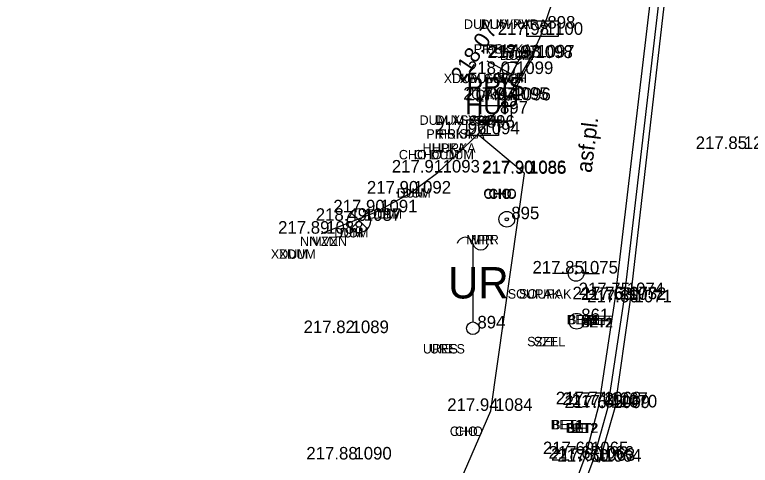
# Model space of a CAD drawing. Extents: x -471047 to -470889, y -1102859 to -1102000.
# Drawn here: x -471002.87 to -470979.42, y -1102527.47 to -1102513.11 of the extents above; entities that cross this region are included whole.
import ezdxf

# ---------------------------------------------------------------- set-up
doc = ezdxf.new("R2010")
doc.units = 0
for name, color, linetype in [('Vrstva 1', 7, 'Continuous'), ('Vrstva 10', 7, 'Continuous'), ('Vrstva 11', 7, 'Continuous'), ('Vrstva 12', 7, 'Continuous'), ('Vrstva 13', 7, 'Continuous'), ('Vrstva 17', 7, 'Continuous'), ('Vrstva 22', 7, 'Continuous'), ('Vrstva 23', 7, 'Continuous'), ('Vrstva 24', 7, 'Continuous'), ('Vrstva 31', 7, 'Continuous'), ('Vrstva 34', 7, 'Continuous'), ('Vrstva 35', 7, 'Continuous'), ('Vrstva 36', 7, 'Continuous'), ('Vrstva 38', 7, 'Continuous'), ('Vrstva 5', 7, 'Continuous'), ('Vrstva 7', 7, 'Continuous'), ('Vrstva 8', 7, 'Continuous')]:
    doc.layers.add(name, color=color, linetype=linetype)

msp = doc.modelspace()

# ---------------------------------------------------------------- linework, layer by layer
at = {"layer": 'Vrstva 1'}
for points in [[(-471040.344, -1102858.385), (-471031.676, -1102846.187), (-471026.357, -1102838.629), (-471023.212, -1102833.975), (-471019.21, -1102827.465), (-471016.861, -1102823.272), (-471013.099, -1102815.912), (-471010.824, -1102810.955), (-471007.329, -1102802.292), (-471005.34, -1102796.515), (-471002.842, -1102787.838), (-471001.3, -1102780.997), (-471000.19, -1102774.713), (-470999.247, -1102768.204), (-470998.794, -1102764.784), (-470997.199, -1102751.812), (-470994.899, -1102732.807), (-470992.551, -1102713.262), (-470990.326, -1102694.887), (-470988.122, -1102676.57), (-470985.812, -1102657.305), (-470983.537, -1102638.407), (-470981.386, -1102620.622), (-470979.843, -1102608.014), (-470976.377, -1102579.253), (-470972.945, -1102550.69), (-470970.475, -1102530.206), (-470967.905, -1102508.801), (-470965.053, -1102485.131), (-470962.734, -1102465.9), (-470960.173, -1102444.812), (-470957.795, -1102425.103), (-470954.965, -1102401.839), (-470953.834, -1102392.574), (-470952.33, -1102379.985), (-470950.744, -1102366.853), (-470948.978, -1102352.106), (-470947.037, -1102335.844), (-470944.949, -1102318.462), (-470944.013, -1102310.745), (-470942.39, -1102297.267), (-470939.519, -1102273.45), (-470937.593, -1102257.43), (-470936.064, -1102244.81), (-470934.114, -1102228.634), (-470931.621, -1102207.856), (-470929.536, -1102190.857), (-470926.572, -1102166.31), (-470924.91, -1102152.663), (-470923.413, -1102140.333), (-470921.923, -1102127.669), (-470921.155, -1102120.084), (-470920.446, -1102109.574), (-470919.912, -1102099.137), (-470919.63, -1102088.981), (-470919.523, -1102081.193), (-470919.563, -1102070.395), (-470919.714, -1102064.236), (-470920.134, -1102054.704), (-470920.462, -1102047.615), (-470920.599, -1102044.52), (-470920.743, -1102041.873), (-470921.125, -1102034.455), (-470921.774, -1102030.337), (-470922.418, -1102027.787), (-470923.734, -1102023.93), (-470924.872, -1102021.434), (-470926.752, -1102018.182), (-470927.953, -1102016.45), (-470929.616, -1102014.424), (-470932.252, -1102011.756), (-470935.111, -1102009.425), (-470938.391, -1102007.371), (-470942.651, -1102005.401)], [(-471041.328, -1102857.18), (-471032.144, -1102844.242), (-471027.583, -1102837.763), (-471024.388, -1102833.028), (-471020.451, -1102826.6), (-471018.089, -1102822.378), (-471014.542, -1102815.445), (-471012.233, -1102810.418), (-471009.247, -1102803.108), (-471006.795, -1102796.098), (-471004.315, -1102787.532), (-471002.782, -1102780.723), (-471001.674, -1102774.458), (-471000.75, -1102768.095), (-471000.28, -1102764.601), (-470998.692, -1102751.741), (-470996.378, -1102732.635), (-470994.028, -1102713.058), (-470991.808, -1102694.749), (-470989.616, -1102676.447), (-470987.284, -1102657.013), (-470985.031, -1102638.272), (-470982.87, -1102620.431), (-470981.334, -1102607.933), (-470977.881, -1102579.263), (-470974.429, -1102550.492), (-470971.964, -1102530.054), (-470969.391, -1102508.607), (-470966.54, -1102484.984), (-470964.231, -1102465.853), (-470961.679, -1102444.752), (-470959.304, -1102425.078), (-470956.455, -1102401.634), (-470955.339, -1102392.489), (-470953.812, -1102379.71), (-470952.249, -1102366.808), (-470950.479, -1102352.023), (-470948.536, -1102335.868), (-470946.426, -1102318.233), (-470945.493, -1102310.531), (-470943.864, -1102297.013), (-470940.984, -1102273.071), (-470939.078, -1102257.195), (-470937.559, -1102244.684), (-470935.592, -1102228.353), (-470933.101, -1102207.653), (-470931.011, -1102190.57), (-470928.046, -1102166.021), (-470926.409, -1102152.578), (-470924.898, -1102140.121), (-470923.427, -1102127.544), (-470922.647, -1102119.826), (-470921.919, -1102109.229), (-470921.42, -1102099.134), (-470921.127, -1102089.016), (-470921.023, -1102081.453), (-470921.061, -1102070.468), (-470921.209, -1102064.314), (-470921.666, -1102053.966), (-470922.156, -1102043.345), (-470922.299, -1102039.934), (-470922.637, -1102034.36), (-470923.091, -1102031.241), (-470923.847, -1102028.247), (-470925.083, -1102024.594), (-470926.222, -1102022.086), (-470928.04, -1102018.943), (-470929.138, -1102017.357), (-470930.929, -1102015.175), (-470933.062, -1102013.049), (-470936.379, -1102010.368), (-470939.169, -1102008.662), (-470942.899, -1102006.906), (-470945.661, -1102005.908)], [(-471043.557, -1102855.955), (-471035.129, -1102844.026), (-471029.872, -1102836.499), (-471026.577, -1102831.578), (-471022.675, -1102825.415), (-471020.123, -1102821.053), (-471016.667, -1102814.59), (-471014.208, -1102809.45), (-471011.177, -1102802.451), (-471008.55, -1102795.333), (-471006.082, -1102787.209), (-471004.464, -1102780.376), (-471003.265, -1102774.167), (-471002.327, -1102767.948), (-471001.636, -1102762.527), (-471000.297, -1102751.605), (-470997.959, -1102732.524), (-470995.602, -1102712.802), (-470993.412, -1102694.623), (-470991.21, -1102676.17), (-470988.891, -1102656.857), (-470986.625, -1102638.083), (-470984.455, -1102620.195), (-470982.936, -1102607.733), (-470979.497, -1102579.223), (-470976.023, -1102550.279), (-470973.554, -1102529.822), (-470970.991, -1102508.497), (-470968.146, -1102484.787), (-470965.835, -1102465.72), (-470963.284, -1102444.529), (-470960.91, -1102424.942), (-470958.043, -1102401.343), (-470956.946, -1102392.356), (-470955.396, -1102379.408), (-470953.851, -1102366.636), (-470952.049, -1102351.733), (-470950.124, -1102335.611), (-470948.034, -1102318.083), (-470947.094, -1102310.328), (-470945.421, -1102296.51), (-470942.58, -1102272.848), (-470940.675, -1102256.948), (-470939.176, -1102244.526), (-470937.187, -1102228.174), (-470934.708, -1102207.467), (-470932.621, -1102190.433), (-470929.634, -1102165.778), (-470928.004, -1102152.415), (-470926.45, -1102139.595), (-470925.003, -1102127.418), (-470924.249, -1102119.695), (-470923.515, -1102109.093), (-470923.018, -1102099.069), (-470922.711, -1102088.911), (-470922.643, -1102081.356), (-470922.797, -1102070.414), (-470923.018, -1102064.454), (-470923.52, -1102053.203), (-470923.823, -1102047.529), (-470924.123, -1102041.506), (-470924.462, -1102037.486), (-470924.934, -1102031.904), (-470925.664, -1102028.672), (-470926.771, -1102025.506), (-470927.959, -1102022.914), (-470929.674, -1102020.028), (-470930.76, -1102018.498), (-470932.447, -1102016.478), (-470935.215, -1102013.816), (-470937.644, -1102011.98), (-470940.381, -1102010.371), (-470943.968, -1102008.669), (-470947.145, -1102007.524), (-470950.874, -1102006.74)], [(-471044.756, -1102855.056), (-471036.376, -1102843.177), (-471031.167, -1102835.741), (-471027.859, -1102830.8), (-471023.934, -1102824.593), (-471021.43, -1102820.312), (-471018.011, -1102813.91), (-471015.536, -1102808.75), (-471012.578, -1102801.897), (-471009.95, -1102794.77), (-471007.561, -1102786.914), (-471005.936, -1102780.074), (-471004.727, -1102773.818), (-471003.828, -1102767.827), (-471003.121, -1102762.345), (-471001.787, -1102751.467), (-470999.446, -1102732.348), (-470997.073, -1102712.539), (-470994.902, -1102694.521), (-470992.696, -1102676.023), (-470990.376, -1102656.68), (-470988.131, -1102638.071), (-470985.947, -1102620.018), (-470984.417, -1102607.512), (-470980.993, -1102579.08), (-470977.514, -1102550.137), (-470975.048, -1102529.649), (-470972.488, -1102508.37), (-470969.618, -1102484.508), (-470967.34, -1102465.669), (-470964.767, -1102444.39), (-470962.402, -1102424.781), (-470959.534, -1102401.193), (-470958.432, -1102392.151), (-470956.883, -1102379.208), (-470955.335, -1102366.424), (-470953.535, -1102351.506), (-470951.606, -1102335.399), (-470949.519, -1102317.94), (-470948.575, -1102310.159), (-470946.889, -1102296.144), (-470944.056, -1102272.618), (-470942.139, -1102256.659), (-470940.657, -1102244.341), (-470938.638, -1102227.749), (-470936.19, -1102207.298), (-470934.102, -1102190.255), (-470931.124, -1102165.639), (-470929.492, -1102152.254), (-470927.915, -1102139.252), (-470926.46, -1102127.103), (-470925.74, -1102119.604), (-470925.012, -1102108.913), (-470924.523, -1102099.054), (-470924.217, -1102088.866), (-470924.148, -1102081.334), (-470924.301, -1102070.391), (-470924.518, -1102064.43), (-470924.97, -1102054.435), (-470925.588, -1102041.569), (-470925.963, -1102035.313), (-470926.405, -1102032.225), (-470927.078, -1102029.198), (-470928.123, -1102026.148), (-470929.318, -1102023.558), (-470930.84, -1102020.97), (-470931.868, -1102019.515), (-470933.443, -1102017.605), (-470936.26, -1102014.885), (-470938.429, -1102013.255), (-470941.213, -1102011.639), (-470944.847, -1102009.927), (-470947.723, -1102008.912), (-470951.444, -1102008.161), (-470954.511, -1102007.931), (-470957.895, -1102008.041)]]:
    msp.add_spline(points, degree=3, dxfattribs=at)
at = {"layer": 'Vrstva 10'}
for p, q in [((-470986.085, -1102513.749), (-470985.751, -1102512.761)), ((-470986.416, -1102514.487), (-470986.085, -1102513.749)), ((-470988.107, -1102516.924), (-470987.192, -1102515.817)), ((-470989.381, -1102518.142), (-470988.107, -1102516.924)), ((-470990.301, -1102518.815), (-470989.381, -1102518.142)), ((-470991.371, -1102519.406), (-470990.301, -1102518.815)), ((-470993.09, -1102520.089), (-470991.371, -1102519.406))]:
    msp.add_line(p, q, dxfattribs=at)
at = {"layer": 'Vrstva 11'}
for p, q in [((-470988.265, -1102520.405), (-470988.265, -1102522.905)), ((-470985.227, -1102521.355), (-470985.727, -1102521.355)), ((-470984.727, -1102521.355), (-470984.227, -1102521.355))]:
    msp.add_line(p, q, dxfattribs=at)
for centre, radius in [((-470984.977, -1102521.355), 0.25), ((-470984.977, -1102521.355), 0.025), ((-470988.265, -1102523.105), 0.2)]:
    msp.add_circle(centre, radius, dxfattribs=at)
for centre, start, end in [((-470988.515, -1102520.461), 12.6804, 167.3196), ((-470988.015, -1102520.349), 192.6804, 347.3196)]:
    msp.add_arc(centre, 0.256, start, end, dxfattribs=at)
at = {"layer": 'Vrstva 12'}
msp.add_line((-470987.192, -1102515.817), (-470986.416, -1102514.487), dxfattribs=at)
at = {"layer": 'Vrstva 13'}
for p, q in [((-470987.451, -1102515.773), (-470986.621, -1102514.233)), ((-470987.366, -1102514.825), (-470987.806, -1102514.588)), ((-470987.366, -1102514.825), (-470987.036, -1102515.003)), ((-470987.036, -1102515.003), (-470986.858, -1102514.673)), ((-470987.344, -1102514.837), (-470987.344, -1102514.837))]:
    msp.add_line(p, q, dxfattribs=at)
for start, end in [(151.7087, 241.7087), (61.7087, 151.7087)]:
    msp.add_arc((-470987.036, -1102515.003), 0.375, start, end, dxfattribs=at)
at = {"layer": 'Vrstva 17'}
for p, q in [((-470987.121, -1102515.836), (-470986.359, -1102514.469)), ((-470986.359, -1102514.469), (-470986.416, -1102514.487)), ((-470987.192, -1102515.817), (-470987.121, -1102515.836))]:
    msp.add_line(p, q, dxfattribs=at)
at = {"layer": 'Vrstva 23'}
for points in [[(-470986.543, -1102513.305), (-470985.543, -1102513.305), (-470985.543, -1102513.805), (-470986.543, -1102513.805)], [(-470988.05, -1102516.007), (-470987.05, -1102516.007), (-470987.05, -1102516.507), (-470988.05, -1102516.507)]]:
    msp.add_lwpolyline(points, close=True, dxfattribs=at)
msp.add_circle((-470984.956, -1102522.88), 0.25, dxfattribs=at)
at = {"layer": 'Vrstva 24'}
for p, q in [((-470992.158, -1102519.41), (-470991.893, -1102519.675)), ((-470991.628, -1102519.41), (-470991.893, -1102519.675)), ((-470991.628, -1102519.41), (-470991.628, -1102519.41)), ((-470991.893, -1102519.675), (-470992.158, -1102519.94)), ((-470991.893, -1102519.675), (-470991.628, -1102519.94))]:
    msp.add_line(p, q, dxfattribs=at)
for radius in [0.25, 0.05]:
    msp.add_circle((-470987.185, -1102519.632), radius, dxfattribs=at)
for start, end in [(135, 224.9643), (45, 134.9643), (315, 44.9643), (225, 314.9643)]:
    msp.add_arc((-470991.893, -1102519.675), 0.375, start, end, dxfattribs=at)
at = {"layer": 'Vrstva 31'}
msp.add_lwpolyline([(-470988.453, -1102516.458), (-470987.453, -1102516.458), (-470987.453, -1102516.958), (-470988.453, -1102516.958)], close=True, dxfattribs=at)
at = {"layer": 'Vrstva 34'}
for p, q in [((-470986.04, -1102513.55), (-470986.04, -1102513.55)), ((-470986.09, -1102513.75), (-470986.09, -1102513.75)), ((-470986.42, -1102514.49), (-470986.42, -1102514.49)), ((-470986.36, -1102514.47), (-470986.36, -1102514.47)), ((-470987.04, -1102515), (-470987.04, -1102515)), ((-470987.19, -1102515.82), (-470987.19, -1102515.82)), ((-470987.12, -1102515.84), (-470987.12, -1102515.84)), ((-470987.55, -1102516.26), (-470987.55, -1102516.26)), ((-470988.11, -1102516.92), (-470988.11, -1102516.92)), ((-470987.97, -1102516.71), (-470987.97, -1102516.71)), ((-470979.78, -1102517.39), (-470979.78, -1102517.39)), ((-470989.38, -1102518.14), (-470989.38, -1102518.14)), ((-470986.63, -1102518.16), (-470986.63, -1102518.16)), ((-470986.62, -1102518.18), (-470986.62, -1102518.18)), ((-470990.3, -1102518.81), (-470990.3, -1102518.81)), ((-470991.37, -1102519.41), (-470991.37, -1102519.41)), ((-470991.89, -1102519.68), (-470991.89, -1102519.68)), ((-470987.19, -1102519.63), (-470987.19, -1102519.63)), ((-470993.09, -1102520.09), (-470993.09, -1102520.09)), ((-470984.98, -1102521.36), (-470984.98, -1102521.36)), ((-470983.51, -1102522.05), (-470983.51, -1102522.05)), ((-470983.73, -1102522.18), (-470983.73, -1102522.18)), ((-470983.44, -1102522.2), (-470983.44, -1102522.2)), ((-470983.26, -1102522.28), (-470983.26, -1102522.28)), ((-470984.96, -1102522.88), (-470984.96, -1102522.88)), ((-470992.28, -1102523.26), (-470992.28, -1102523.26)), ((-470988.27, -1102523.11), (-470988.27, -1102523.11)), ((-470984.24, -1102525.53), (-470984.24, -1102525.53)), ((-470984.03, -1102525.55), (-470984.03, -1102525.55)), ((-470987.7, -1102525.74), (-470987.7, -1102525.74)), ((-470983.96, -1102525.65), (-470983.96, -1102525.65)), ((-470983.73, -1102525.63), (-470983.73, -1102525.63)), ((-470984.65, -1102527.12), (-470984.65, -1102527.12)), ((-470992.19, -1102527.29), (-470992.19, -1102527.29)), ((-470984.47, -1102527.26), (-470984.47, -1102527.26)), ((-470984.43, -1102527.33), (-470984.43, -1102527.33)), ((-470984.23, -1102527.36), (-470984.23, -1102527.36))]:
    msp.add_line(p, q, dxfattribs=at)
at = {"layer": 'Vrstva 5'}
for p, q in [((-470983.255, -1102522.278), (-470981.897, -1102510.461)), ((-470983.733, -1102525.628), (-470983.255, -1102522.278)), ((-470984.232, -1102527.363), (-470983.733, -1102525.628)), ((-470984.428, -1102527.326), (-470984.232, -1102527.363))]:
    msp.add_line(p, q, dxfattribs=at)
at = {"layer": 'Vrstva 7'}
for p, q in [((-470983.732, -1102522.183), (-470982.358, -1102510.512)), ((-470984.237, -1102525.532), (-470983.732, -1102522.183)), ((-470984.65, -1102527.118), (-470984.237, -1102525.532)), ((-470985.294, -1102528.808), (-470984.65, -1102527.118))]:
    msp.add_line(p, q, dxfattribs=at)
at = {"layer": 'Vrstva 8'}
for p, q in [((-470983.44, -1102522.204), (-470982.065, -1102510.429)), ((-470986.629, -1102518.163), (-470988.107, -1102516.924)), ((-470987.698, -1102525.736), (-470986.618, -1102518.175)), ((-470986.618, -1102518.175), (-470986.629, -1102518.163)), ((-470983.963, -1102525.65), (-470983.44, -1102522.204)), ((-470988.67, -1102527.988), (-470987.698, -1102525.736)), ((-470984.428, -1102527.326), (-470983.963, -1102525.65)), ((-470985.04, -1102528.944), (-470984.428, -1102527.326))]:
    msp.add_line(p, q, dxfattribs=at)

# ---------------------------------------------------------------- texts
at = {"layer": 'Vrstva 11'}
msp.add_text('UR', height=1, dxfattribs=at).set_placement((-470989.056, -1102522.155))
at = {"layer": 'Vrstva 22'}
for s, rotation, p in [('218.07', 56.4748, (-470988.59, -1102515.3)), ('asf.pl.', 83.0293, (-470984.483, -1102518.165))]:
    msp.add_text(s, height=0.5, rotation=rotation, dxfattribs=at).set_placement(p)
at = {"layer": 'Vrstva 23'}
msp.add_text('PRIS', height=0.6, dxfattribs=at).set_placement((-470988.47, -1102515.704))
at = {"layer": 'Vrstva 31'}
msp.add_text('HUP', height=0.6, dxfattribs=at).set_placement((-470988.51, -1102516.282))
at = {"layer": 'Vrstva 35'}
for s, p in [('DUM XVRA', (-470988.55, -1102513.56)), ('DUM XVRA', (-470988.014, -1102513.56)), ('PRISKA', (-470988.24, -1102514.35)), ('PRISKA', (-470987.854, -1102514.35)), ('DUM', (-470987.405, -1102514.55)), ('DUM', (-470987.229, -1102514.55)), ('XDUM SCH', (-470989.195, -1102515.29)), ('XDUM SCH', (-470988.684, -1102515.29)), ('SCH', (-470987.635, -1102515.27)), ('SCH', (-470987.499, -1102515.27)), ('QAK', (-470988.315, -1102515.8)), ('QAK', (-470988.179, -1102515.8)), ('DUM XSCH', (-470989.965, -1102516.62)), ('DUM XSCH', (-470989.454, -1102516.62)), ('SCH', (-470988.395, -1102516.64)), ('SCH', (-470988.259, -1102516.64)), ('PRISKA', (-470989.75, -1102517.06)), ('PRISKA', (-470989.364, -1102517.06)), ('HUPKA', (-470989.87, -1102517.51)), ('HUPKA', (-470989.559, -1102517.51)), ('CHO DUM', (-470990.625, -1102517.72)), ('CHO DUM', (-470990.149, -1102517.72)), ('DUM', (-470990.695, -1102518.94)), ('DUM', (-470990.519, -1102518.94)), ('CHO', (-470987.931, -1102518.96)), ('CHO', (-470987.921, -1102518.98)), ('CHO', (-470987.769, -1102518.96)), ('CHO', (-470987.759, -1102518.98)), ('DUM', (-470991.615, -1102519.61)), ('DUM', (-470991.439, -1102519.61)), ('DUM', (-470992.685, -1102520.21)), ('DUM', (-470992.509, -1102520.21)), ('NIVZN', (-470993.779, -1102520.48)), ('NIVZN', (-470993.479, -1102520.48)), ('MPR', (-470988.479, -1102520.43)), ('MPR', (-470988.329, -1102520.43)), ('XDUM', (-470994.705, -1102520.89)), ('XDUM', (-470994.454, -1102520.89)), ('SOUPAK', (-470987.155, -1102522.16)), ('SOUPAK', (-470986.794, -1102522.16)), ('BET1', (-470985.272, -1102522.98)), ('BET1', (-470985.23, -1102522.98)), ('BET2', (-470984.835, -1102523.08)), ('BET2', (-470984.801, -1102523.08)), ('BET', (-470984.74, -1102523)), ('BET', (-470984.579, -1102523)), ('SZEL', (-470986.535, -1102523.68)), ('SZEL', (-470986.324, -1102523.68)), ('URES', (-470989.859, -1102523.91)), ('URES', (-470989.634, -1102523.91)), ('BET1', (-470985.782, -1102526.33)), ('BET1', (-470985.74, -1102526.33)), ('CHO', (-470989.001, -1102526.54)), ('CHO', (-470988.839, -1102526.54)), ('BET2', (-470985.305, -1102526.43)), ('BET2', (-470985.271, -1102526.43)), ('BET', (-470985.26, -1102526.45)), ('BET', (-470985.099, -1102526.45))]:
    msp.add_text(s, height=0.3, dxfattribs=at).set_placement(p)
at = {"layer": 'Vrstva 36'}
for s, p in [(' 898', (-470986.04, -1102513.55)), (' 1100', (-470986.09, -1102513.75)), (' 1098', (-470986.42, -1102514.49)), (' 1097', (-470986.36, -1102514.47)), (' 1099', (-470987.04, -1102515)), (' 1095', (-470987.19, -1102515.82)), (' 1096', (-470987.12, -1102515.84)), (' 897', (-470987.55, -1102516.26)), (' 896', (-470987.97, -1102516.71)), (' 1094', (-470988.11, -1102516.92)), (' 1241', (-470979.78, -1102517.39)), (' 1093', (-470989.38, -1102518.14)), (' 1086', (-470986.63, -1102518.16)), (' 1085', (-470986.62, -1102518.18)), (' 1092', (-470990.3, -1102518.81)), (' 1091', (-470991.37, -1102519.41)), (' 1087', (-470991.89, -1102519.68)), (' 895', (-470987.19, -1102519.63)), (' 1088', (-470993.09, -1102520.09)), (' 1075', (-470984.98, -1102521.36)), (' 1073', (-470983.73, -1102522.18)), (' 1074', (-470983.51, -1102522.05)), (' 1072', (-470983.44, -1102522.2)), (' 1071', (-470983.26, -1102522.28)), (' 861', (-470984.96, -1102522.88)), (' 894', (-470988.27, -1102523.11)), (' 1089', (-470992.28, -1102523.26)), (' 1068', (-470984.24, -1102525.53)), (' 1084', (-470987.7, -1102525.74)), (' 1067', (-470984.03, -1102525.55)), (' 1069', (-470983.96, -1102525.65)), (' 1070', (-470983.73, -1102525.63)), (' 1065', (-470984.65, -1102527.12)), (' 1090', (-470992.19, -1102527.29)), (' 1066', (-470984.47, -1102527.26)), (' 1063', (-470984.43, -1102527.33)), (' 1064', (-470984.23, -1102527.36))]:
    msp.add_text(s, height=0.4, dxfattribs=at).set_placement(p)
at = {"layer": 'Vrstva 38'}
for s, p in [('217.98 ', (-470987.474, -1102513.75)), ('217.97 ', (-470987.803, -1102514.49)), ('217.98 ', (-470987.744, -1102514.47)), ('218.07 ', (-470988.423, -1102515)), ('217.97 ', (-470988.573, -1102515.82)), ('217.97 ', (-470988.503, -1102515.84)), ('217.96 ', (-470989.47, -1102516.92)), ('217.85 ', (-470981.164, -1102517.39)), ('217.91 ', (-470990.85, -1102518.14)), ('217.90 ', (-470987.973, -1102518.16)), ('217.90 ', (-470987.963, -1102518.18)), ('217.90 ', (-470991.643, -1102518.81)), ('217.90 ', (-470992.713, -1102519.41)), ('218.49 ', (-470993.274, -1102519.68)), ('217.89 ', (-470994.474, -1102520.09)), ('217.85 ', (-470986.364, -1102521.36)), ('217.76 ', (-470985.09, -1102522.18)), ('217.75 ', (-470984.894, -1102522.05)), ('217.63 ', (-470984.823, -1102522.2)), ('217.66 ', (-470984.62, -1102522.28)), ('217.82 ', (-470993.661, -1102523.26)), ('217.74 ', (-470985.622, -1102525.53)), ('217.94 ', (-470989.082, -1102525.74)), ('217.72 ', (-470985.411, -1102525.55)), ('217.64 ', (-470985.342, -1102525.65)), ('217.63 ', (-470985.113, -1102525.63)), ('217.69 ', (-470986.034, -1102527.12)), ('217.88 ', (-470993.574, -1102527.29)), ('217.67 ', (-470985.853, -1102527.26)), ('217.60 ', (-470985.773, -1102527.33)), ('217.60 ', (-470985.573, -1102527.36))]:
    msp.add_text(s, height=0.4, dxfattribs=at).set_placement(p)

doc.saveas('drawing.dxf')
